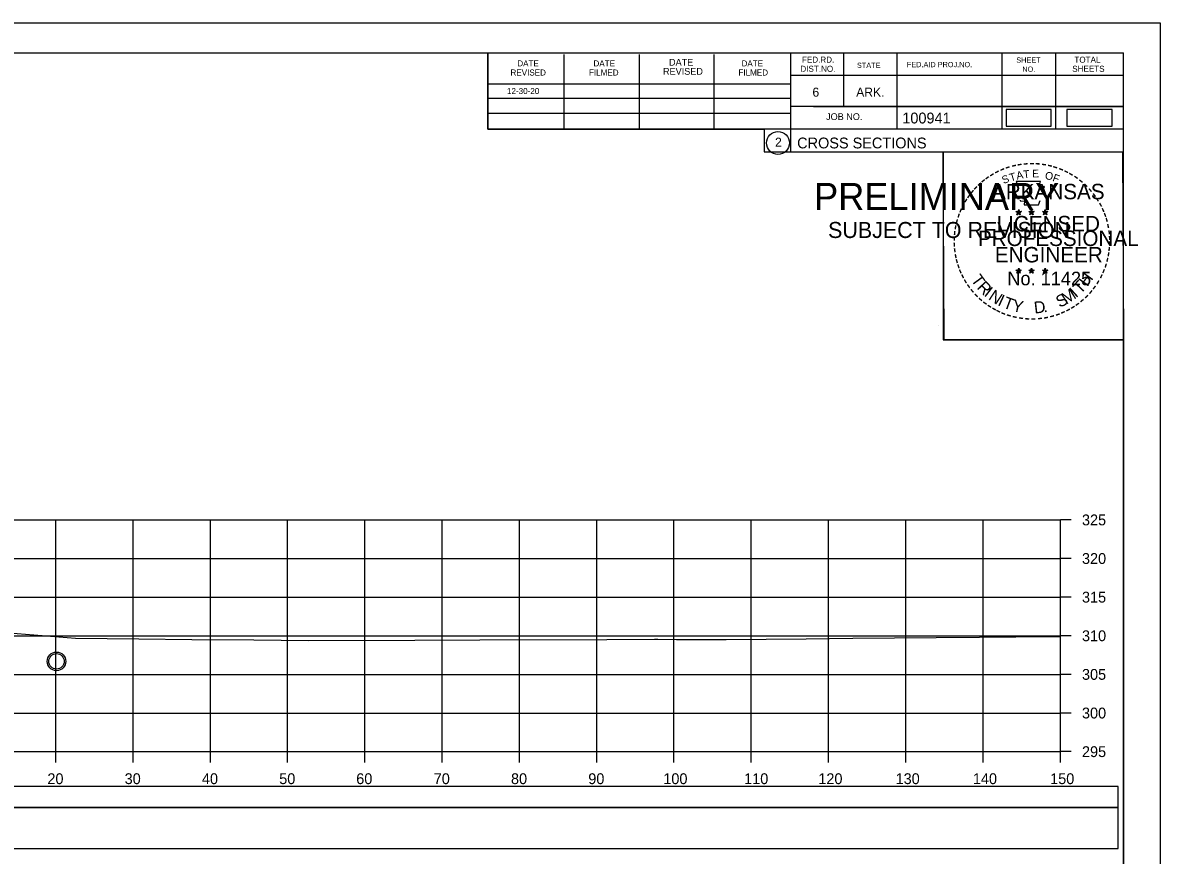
# Model space of a CAD drawing. Extents: x 1370538 to 1372872, y 376220 to 381127.
# Drawn here: x 1370724.3 to 1370871.5, y 380364 to 380471.7 of the extents above; entities that cross this region are included whole.
import ezdxf

# ---------------------------------------------------------------- set-up
doc = ezdxf.new("R2010")
doc.units = 0
for name, color, linetype in [('Default', 7, 'Continuous'), ('R_Border Notes', 7, 'Continuous'), ('R_Border PE', 7, 'Continuous'), ('R_Border Prem', 7, 'Continuous'), ('R_Dimension', 7, 'Continuous'), ('R_Grid', 7, 'Continuous'), ('R_No Plot', 7, 'Continuous'), ('R_Water', 7, 'Continuous'), ('T_Detection Zones', 7, 'Continuous'), ('T_Indications', 7, 'Continuous'), ('T_Notes', 7, 'Continuous')]:
    doc.layers.add(name, color=color, linetype=linetype)

msp = doc.modelspace()

# ---------------------------------------------------------------- linework, layer by layer
at = {"layer": 'Default'}
for points in [[(1370851.6, 380458.33), (1370857.43, 380458.33), (1370857.43, 380460.51), (1370851.6, 380460.51)], [(1370859.47, 380458.33), (1370865.3, 380458.33), (1370865.3, 380460.51), (1370859.47, 380460.51)]]:
    msp.add_lwpolyline(points, close=True, dxfattribs=at)
at = {"layer": 'R_Border Notes'}
for p, q in [((1370550.61, 380467.83), (1370866.79, 380467.83)), ((1370784.53, 380457.95), (1370784.53, 380467.83)), ((1370823.69, 380467.83), (1370823.69, 380455.03)), ((1370830.53, 380467.83), (1370830.53, 380460.89)), ((1370837.47, 380467.83), (1370837.47, 380457.95)), ((1370851.05, 380467.83), (1370851.05, 380457.95)), ((1370857.99, 380467.83), (1370857.99, 380457.95)), ((1370866.79, 380262.37), (1370866.79, 380467.83)), ((1370794.39, 380457.95), (1370794.39, 380467.63)), ((1370804.15, 380457.95), (1370804.15, 380467.63)), ((1370813.83, 380457.95), (1370813.83, 380467.63)), ((1370866.79, 380464.89), (1370823.69, 380464.89)), ((1370866.79, 380464.91), (1370866.79, 380464.91)), ((1370784.53, 380463.81), (1370823.69, 380463.81)), ((1370784.53, 380461.95), (1370823.69, 380461.95)), ((1370866.79, 380460.89), (1370823.69, 380460.89)), ((1370826.65, 380460.89), (1370866.79, 380460.89)), ((1370784.53, 380457.95), (1370784.53, 380460.01)), ((1370784.53, 380460.01), (1370823.69, 380460.01)), ((1370866.79, 380457.95), (1370784.53, 380457.95)), ((1370823.69, 380455.03), (1370866.79, 380455.03))]:
    msp.add_line(p, q, dxfattribs=at)
msp.add_circle((1370822.07, 380456.16), 1.47, dxfattribs=at)
at = {"layer": 'R_Border Prem'}
for p, q in [((1370858.61, 380377.37), (1370858.61, 380407.37)), ((1370860.01, 380407.37), (1370858.61, 380407.37)), ((1370860.01, 380402.37), (1370858.61, 380402.37)), ((1370860.01, 380397.37), (1370858.61, 380397.37)), ((1370860.01, 380392.37), (1370858.61, 380392.37)), ((1370860.01, 380387.37), (1370858.61, 380387.37)), ((1370860.01, 380382.37), (1370858.61, 380382.37)), ((1370558.61, 380377.37), (1370858.61, 380377.37)), ((1370728.61, 380375.97), (1370728.61, 380377.37)), ((1370738.61, 380375.97), (1370738.61, 380377.37)), ((1370748.61, 380375.97), (1370748.61, 380377.37)), ((1370758.61, 380375.97), (1370758.61, 380377.37)), ((1370768.61, 380375.97), (1370768.61, 380377.37)), ((1370778.61, 380375.97), (1370778.61, 380377.37)), ((1370788.61, 380375.97), (1370788.61, 380377.37)), ((1370798.61, 380375.97), (1370798.61, 380377.37)), ((1370808.61, 380375.97), (1370808.61, 380377.37)), ((1370818.61, 380375.97), (1370818.61, 380377.37)), ((1370828.61, 380375.97), (1370828.61, 380377.37)), ((1370838.61, 380375.97), (1370838.61, 380377.37)), ((1370848.61, 380375.97), (1370848.61, 380377.37)), ((1370858.61, 380375.97), (1370858.61, 380377.37)), ((1370860.01, 380377.37), (1370858.61, 380377.37))]:
    msp.add_line(p, q, dxfattribs=at)
at = {"layer": 'R_Dimension'}
msp.add_lwpolyline([(1370719.26, 380393.02), (1370731.17, 380392.04), (1370739.36, 380391.97), (1370746.21, 380391.9), (1370754.24, 380391.83), (1370761.31, 380391.76), (1370775.06, 380391.79), (1370783.49, 380391.85), (1370799.91, 380391.88), (1370806.1, 380391.92), (1370806.5, 380391.92), (1370808.93, 380391.87), (1370815.36, 380391.9), (1370825.71, 380391.97), (1370831.76, 380392.06), (1370842.54, 380392.14), (1370848.15, 380392.21), (1370857.61, 380392.26), (1370858.61, 380392.26)], dxfattribs=at)
at = {"layer": 'R_Grid'}
for p, q in [((1370558.61, 380407.37), (1370858.61, 380407.37)), ((1370728.61, 380377.37), (1370728.61, 380407.37)), ((1370738.61, 380377.37), (1370738.61, 380407.37)), ((1370748.61, 380377.37), (1370748.61, 380407.37)), ((1370758.61, 380377.37), (1370758.61, 380407.37)), ((1370768.61, 380377.37), (1370768.61, 380407.37)), ((1370778.61, 380377.37), (1370778.61, 380407.37)), ((1370788.61, 380377.37), (1370788.61, 380407.37)), ((1370798.61, 380377.37), (1370798.61, 380407.37)), ((1370808.61, 380377.37), (1370808.61, 380407.37)), ((1370818.61, 380377.37), (1370818.61, 380407.37)), ((1370828.61, 380377.37), (1370828.61, 380407.37)), ((1370838.61, 380377.37), (1370838.61, 380407.37)), ((1370848.61, 380377.37), (1370848.61, 380407.37)), ((1370858.61, 380377.37), (1370858.61, 380407.37)), ((1370558.61, 380402.37), (1370858.61, 380402.37)), ((1370558.61, 380397.37), (1370858.61, 380397.37)), ((1370558.61, 380392.37), (1370858.61, 380392.37)), ((1370558.61, 380387.37), (1370858.61, 380387.37)), ((1370558.61, 380382.37), (1370858.61, 380382.37)), ((1370558.61, 380377.37), (1370858.61, 380377.37))]:
    msp.add_line(p, q, dxfattribs=at)
at = {"layer": 'R_No Plot'}
for p, q in [((1370538.21, 380471.72), (1370871.54, 380471.72)), ((1370842.82, 380432.57), (1370842.82, 380432.57))]:
    msp.add_line(p, q, dxfattribs=at)
for points in [[(1370538.2, 380471.72), (1370871.54, 380471.72), (1370871.54, 380258.39), (1370538.2, 380258.39)], [(1370784.53, 380467.83), (1370784.53, 380457.95), (1370820.26, 380457.95), (1370820.26, 380455.03), (1370843.46, 380455.03), (1370843.46, 380430.7), (1370866.79, 380430.7), (1370866.79, 380262.37), (1370550.61, 380262.37), (1370550.61, 380467.83)], [(1370843.46, 380455.03), (1370866.67, 380455.03), (1370866.79, 380430.7), (1370843.58, 380430.7)]]:
    msp.add_lwpolyline(points, close=True, dxfattribs=at)
msp.add_circle((1370728.7, 380389.06), 1.21, dxfattribs=at)
at = {"layer": 'R_Water'}
msp.add_circle((1370728.7, 380389.06), 1, dxfattribs=at)
at = {"layer": 'T_Detection Zones'}
for points in [[(1370550.96, 380370.15), (1370866.09, 380370.15), (1370866.09, 380372.86), (1370550.96, 380372.86)], [(1370550.96, 380364.83), (1370866.09, 380364.83), (1370866.09, 380370.15), (1370550.96, 380370.15)]]:
    msp.add_lwpolyline(points, close=True, dxfattribs=at)
at = {"layer": 'T_Indications'}
for p, q in [((1370852.87, 380447.28), (1370853.22, 380447.17)), ((1370852.87, 380447.28), (1370853.12, 380447.24)), ((1370852.87, 380447.28), (1370853.11, 380447.16)), ((1370853, 380446.88), (1370853.22, 380447.17)), ((1370853.22, 380447.54), (1370853.18, 380447.29)), ((1370853.22, 380447.17), (1370853.22, 380447.54)), ((1370853.22, 380447.54), (1370853.27, 380447.29)), ((1370853.57, 380447.28), (1370853.22, 380447.17)), ((1370853.43, 380446.88), (1370853.22, 380447.17)), ((1370853.57, 380447.28), (1370853.28, 380447.23)), ((1370853.43, 380446.88), (1370853.3, 380447.17)), ((1370853.57, 380447.28), (1370853.36, 380447.18)), ((1370854.54, 380447.28), (1370854.89, 380447.17)), ((1370854.54, 380447.28), (1370854.79, 380447.24)), ((1370854.54, 380447.28), (1370854.78, 380447.16)), ((1370854.67, 380446.88), (1370854.89, 380447.17)), ((1370854.89, 380447.54), (1370854.85, 380447.29)), ((1370854.89, 380447.17), (1370854.89, 380447.54)), ((1370854.89, 380447.54), (1370854.94, 380447.29)), ((1370855.24, 380447.28), (1370854.89, 380447.17)), ((1370855.1, 380446.88), (1370854.89, 380447.17)), ((1370855.24, 380447.28), (1370854.95, 380447.23)), ((1370855.1, 380446.88), (1370854.97, 380447.17)), ((1370855.24, 380447.28), (1370855.03, 380447.18)), ((1370856.31, 380447.27), (1370856.65, 380447.16)), ((1370856.31, 380447.27), (1370856.56, 380447.23)), ((1370856.31, 380447.27), (1370856.54, 380447.15)), ((1370856.44, 380446.86), (1370856.65, 380447.16)), ((1370856.65, 380447.53), (1370856.61, 380447.27)), ((1370856.65, 380447.16), (1370856.65, 380447.53)), ((1370856.65, 380447.53), (1370856.7, 380447.28)), ((1370857, 380447.27), (1370856.65, 380447.16)), ((1370856.87, 380446.86), (1370856.65, 380447.16)), ((1370857, 380447.27), (1370856.72, 380447.22)), ((1370856.87, 380446.86), (1370856.73, 380447.15)), ((1370857, 380447.27), (1370856.8, 380447.17)), ((1370853, 380446.88), (1370853.13, 380447.12)), ((1370853, 380446.88), (1370853.22, 380447.09)), ((1370853.43, 380446.88), (1370853.22, 380447.09)), ((1370854.67, 380446.88), (1370854.8, 380447.12)), ((1370854.67, 380446.88), (1370854.89, 380447.09)), ((1370855.1, 380446.88), (1370854.89, 380447.09)), ((1370856.44, 380446.86), (1370856.56, 380447.11)), ((1370856.44, 380446.86), (1370856.65, 380447.08)), ((1370856.87, 380446.86), (1370856.65, 380447.08)), ((1370853.22, 380439.96), (1370853.18, 380439.71)), ((1370853.22, 380439.6), (1370853.22, 380439.96)), ((1370853.22, 380439.96), (1370853.27, 380439.71)), ((1370854.89, 380439.96), (1370854.84, 380439.71)), ((1370854.89, 380439.6), (1370854.89, 380439.96)), ((1370854.89, 380439.96), (1370854.93, 380439.71)), ((1370856.65, 380439.95), (1370856.61, 380439.7)), ((1370856.65, 380439.59), (1370856.65, 380439.95)), ((1370856.65, 380439.95), (1370856.7, 380439.7)), ((1370852.87, 380439.71), (1370853.22, 380439.6)), ((1370852.87, 380439.71), (1370853.12, 380439.67)), ((1370852.87, 380439.71), (1370853.1, 380439.59)), ((1370853, 380439.3), (1370853.22, 380439.6)), ((1370853, 380439.3), (1370853.13, 380439.55)), ((1370853, 380439.3), (1370853.21, 380439.52)), ((1370853.43, 380439.3), (1370853.21, 380439.52)), ((1370853.56, 380439.71), (1370853.22, 380439.6)), ((1370853.43, 380439.3), (1370853.22, 380439.6)), ((1370853.56, 380439.71), (1370853.28, 380439.66)), ((1370853.43, 380439.3), (1370853.29, 380439.59)), ((1370853.56, 380439.71), (1370853.36, 380439.61)), ((1370854.54, 380439.71), (1370854.89, 380439.6)), ((1370854.54, 380439.71), (1370854.79, 380439.67)), ((1370854.54, 380439.71), (1370854.77, 380439.59)), ((1370854.67, 380439.3), (1370854.89, 380439.6)), ((1370854.67, 380439.3), (1370854.8, 380439.55)), ((1370854.67, 380439.3), (1370854.88, 380439.52)), ((1370855.1, 380439.3), (1370854.88, 380439.52)), ((1370855.23, 380439.71), (1370854.89, 380439.6)), ((1370855.1, 380439.3), (1370854.89, 380439.6)), ((1370855.23, 380439.71), (1370854.95, 380439.66)), ((1370855.1, 380439.3), (1370854.96, 380439.59)), ((1370855.23, 380439.71), (1370855.03, 380439.61)), ((1370856.3, 380439.7), (1370856.65, 380439.59)), ((1370856.3, 380439.7), (1370856.56, 380439.66)), ((1370856.3, 380439.7), (1370856.54, 380439.58)), ((1370856.44, 380439.29), (1370856.65, 380439.59)), ((1370856.44, 380439.29), (1370856.56, 380439.54)), ((1370856.44, 380439.29), (1370856.65, 380439.51)), ((1370857, 380439.7), (1370856.65, 380439.59)), ((1370856.87, 380439.29), (1370856.65, 380439.59)), ((1370856.87, 380439.29), (1370856.65, 380439.51)), ((1370857, 380439.7), (1370856.71, 380439.65)), ((1370856.87, 380439.29), (1370856.73, 380439.58)), ((1370857, 380439.7), (1370856.8, 380439.6))]:
    msp.add_line(p, q, dxfattribs=at)
for points in [[(1370852.91, 380451.16), (1370853.18, 380450.33)], [(1370856.42, 380450.24), (1370856.57, 380450.52), (1370855.88, 380450.5), (1370856.03, 380451.16), (1370852.91, 380451.16)], [(1370853.4, 380448.74), (1370853.4, 380448.65), (1370853.97, 380448.63), (1370853.91, 380448.16), (1370855.78, 380448.16), (1370855.98, 380448.7)], [(1370853.22, 380447.54), (1370853.43, 380446.88), (1370852.87, 380447.28), (1370853.57, 380447.28), (1370853, 380446.88), (1370853.22, 380447.54)], [(1370854.89, 380447.54), (1370855.1, 380446.88), (1370854.54, 380447.28), (1370855.24, 380447.28), (1370854.67, 380446.88), (1370854.89, 380447.54)], [(1370856.65, 380447.53), (1370856.87, 380446.86), (1370856.31, 380447.27), (1370857, 380447.27), (1370856.44, 380446.86), (1370856.65, 380447.53)], [(1370853.22, 380439.96), (1370853.43, 380439.3), (1370852.87, 380439.71), (1370853.56, 380439.71), (1370853, 380439.3), (1370853.22, 380439.96)], [(1370854.89, 380439.96), (1370855.1, 380439.3), (1370854.54, 380439.71), (1370855.23, 380439.71), (1370854.67, 380439.3), (1370854.89, 380439.96)], [(1370856.65, 380439.95), (1370856.87, 380439.29), (1370856.3, 380439.7), (1370857, 380439.7), (1370856.44, 380439.29), (1370856.65, 380439.95)]]:
    msp.add_lwpolyline(points, dxfattribs=at)
for centre, radius in [((1370853.22, 380447.17), 0.172), ((1370853.22, 380447.17), 0.145), ((1370853.22, 380447.17), 0.116), ((1370853.22, 380447.17), 0.0991), ((1370853.22, 380447.17), 0.0747), ((1370853.22, 380447.17), 0.0495), ((1370853.22, 380447.17), 0.0296), ((1370854.89, 380447.17), 0.172), ((1370854.89, 380447.17), 0.145), ((1370854.89, 380447.17), 0.116), ((1370854.89, 380447.17), 0.0991), ((1370854.89, 380447.17), 0.0747), ((1370854.89, 380447.17), 0.0495), ((1370854.89, 380447.17), 0.0296), ((1370856.65, 380447.16), 0.172), ((1370856.65, 380447.16), 0.145), ((1370856.65, 380447.16), 0.116), ((1370856.65, 380447.16), 0.0991), ((1370856.65, 380447.16), 0.0747), ((1370856.65, 380447.16), 0.0495), ((1370856.65, 380447.16), 0.0296), ((1370853.22, 380439.6), 0.172), ((1370853.22, 380439.6), 0.145), ((1370853.22, 380439.6), 0.116), ((1370853.22, 380439.6), 0.0991), ((1370853.22, 380439.6), 0.0747), ((1370853.22, 380439.6), 0.0495), ((1370853.22, 380439.6), 0.0296), ((1370854.88, 380439.6), 0.172), ((1370854.88, 380439.6), 0.145), ((1370854.88, 380439.6), 0.116), ((1370854.88, 380439.6), 0.0991), ((1370854.88, 380439.6), 0.0747), ((1370854.88, 380439.6), 0.0495), ((1370854.88, 380439.6), 0.0296), ((1370856.65, 380439.59), 0.172), ((1370856.65, 380439.59), 0.145), ((1370856.65, 380439.59), 0.116), ((1370856.65, 380439.59), 0.0991), ((1370856.65, 380439.59), 0.0747), ((1370856.65, 380439.59), 0.0495), ((1370856.65, 380439.59), 0.0296)]:
    msp.add_circle(centre, radius, dxfattribs=at)

# ---------------------------------------------------------------- texts
at = {"layer": 'R_Border Notes'}
for s, height, p in [('DATE', 0.782, (1370788.33, 380466.07)), ('DATE', 0.782, (1370798.19, 380466.07)), ('DATE', 0.879, (1370807.97, 380466.17)), ('DATE', 0.782, (1370817.35, 380466.07)), ('FED.RD.', 0.782, (1370825.17, 380466.55)), ('STATE', 0.684, (1370832.29, 380465.87)), ('FED.AID PROJ.NO.', 0.684, (1370838.75, 380465.97)), ('SHEET', 0.684, (1370852.91, 380466.55)), ('TOTAL', 0.782, (1370860.43, 380466.55)), ('REVISED', 0.782, (1370787.45, 380464.89)), ('FILMED', 0.782, (1370797.61, 380464.89)), ('REVISED', 0.879, (1370807.19, 380464.99)), ('FILMED', 0.782, (1370816.95, 380464.89)), ('DIST.NO.', 0.782, (1370824.97, 380465.37)), ('NO.', 0.684, (1370853.69, 380465.37)), ('SHEETS', 0.782, (1370860.15, 380465.37)), ('6', 1.17, (1370826.53, 380462.15)), ('ARK.', 1.172, (1370832.19, 380462.15)), ('JOB NO.', 0.879, (1370828.29, 380459.13)), ('100941', 1.4, (1370838.16, 380458.69)), ('2', 1.17, (1370821.69, 380455.68)), ('CROSS SECTIONS', 1.4, (1370824.55, 380455.46))]:
    msp.add_text(s, height=height, rotation=360, dxfattribs=at).set_placement(p)
msp.add_text('12-30-20', height=0.78, dxfattribs=at).set_placement((1370787, 380462.49))
at = {"layer": 'R_Border PE'}
for s, p in [('325', (1370861.41, 380406.67)), ('320', (1370861.41, 380401.67)), ('315', (1370861.41, 380396.67)), ('310', (1370861.41, 380391.67)), ('305', (1370861.41, 380386.67)), ('300', (1370861.41, 380381.67)), ('295', (1370861.41, 380376.67)), ('20', (1370727.52, 380373.17)), ('30', (1370737.52, 380373.17)), ('40', (1370747.52, 380373.17)), ('50', (1370757.52, 380373.17)), ('60', (1370767.49, 380373.17)), ('70', (1370777.52, 380373.17)), ('80', (1370787.52, 380373.17)), ('90', (1370797.52, 380373.17)), ('100', (1370807.23, 380373.17)), ('110', (1370817.69, 380373.17)), ('120', (1370827.29, 380373.17)), ('130', (1370837.29, 380373.17)), ('140', (1370847.29, 380373.17)), ('150', (1370857.29, 380373.17))]:
    msp.add_text(s, height=1.4, dxfattribs=at).set_placement(p)
at = {"layer": 'T_Indications'}
for s, height, rotation, p in [('-', 1.6, 19.1761, (1370851.66, 380452.29)), ('-', 1.6, 13.6301, (1370852.41, 380452.53)), ('-', 1.6, 10.2193, (1370853.09, 380452.69)), ('-', 1.6, 5.8968, (1370853.82, 380452.8)), ('-', 1.6, 0.1862, (1370854.59, 380452.87)), ('-', 1.6, 357.743, (1370855.31, 380452.86)), ('-', 1.6, 352.1617, (1370856.06, 380452.8)), ('-', 1.6, 347.2049, (1370856.78, 380452.69)), ('-', 1.6, 342.3362, (1370857.41, 380452.54)), ('-', 1.6, 36.2317, (1370849.22, 380450.94)), ('-', 1.6, 34.0636, (1370849.8, 380451.33)), ('-', 1.6, 28.7918, (1370850.39, 380451.7)), ('-', 1.6, 24.3072, (1370851.03, 380452.02)), ('S', 1, 21.594, (1370851.27, 380450.84)), ('T', 1, 16.4036, (1370852.18, 380451.17)), ('A', 1, 11.2132, (1370853.01, 380451.42)), ('T', 1, 6.0228, (1370853.86, 380451.59)), ('E', 1, 0.8323, (1370854.96, 380451.7)), ('O', 1, 350.4515, (1370856.57, 380451.49)), ('F', 1, 340.0707, (1370857.52, 380451.26)), ('-', 1.6, 337.8551, (1370858.15, 380452.31)), ('-', 1.6, 334.1211, (1370858.78, 380452.04)), ('-', 1.6, 329.6409, (1370859.36, 380451.76)), ('-', 1.6, 325.8627, (1370860, 380451.4)), ('-', 1.6, 50.6142, (1370847.46, 380449.18)), ('-', 1.6, 48.423, (1370847.86, 380449.66)), ('-', 1.6, 42.9622, (1370848.31, 380450.14)), ('-', 1.6, 38.9507, (1370848.74, 380450.56)), ('ARKANSAS', 2, 360, (1370849.77, 380448.87)), ('-', 1.6, 320.5297, (1370860.61, 380450.97)), ('-', 1.6, 315.5786, (1370861.21, 380450.48)), ('-', 1.6, 309.8797, (1370861.78, 380449.93)), ('-', 1.6, 58.0706, (1370846.72, 380448.08)), ('-', 1.6, 54.2325, (1370847.05, 380448.61)), ('-', 1.6, 306.6522, (1370862.3, 380449.33)), ('-', 1.4, 303.6753, (1370862.79, 380448.76)), ('-', 1.6, 67.7743, (1370846.15, 380446.86)), ('-', 1.6, 62.8713, (1370846.41, 380447.47)), ('DWB', 0.01, 360, (1370853.21, 380447.17)), ('DWB', 0.01, 360, (1370854.88, 380447.17)), ('DWB', 0.01, 360, (1370856.64, 380447.16)), ('-', 1.6, 299.6684, (1370863.11, 380448.16)), ('-', 1.6, 294.6628, (1370863.43, 380447.54)), ('-', 1.6, 75.461, (1370845.73, 380445.52)), ('-', 1.6, 72.3945, (1370845.93, 380446.23)), ('LICENSED', 2, 360, (1370850.36, 380444.72)), ('-', 1.6, 290.5728, (1370863.69, 380446.97)), ('-', 1.6, 285.1233, (1370863.92, 380446.39)), ('-', 1.6, 280.5493, (1370864.12, 380445.65)), ('-', 1.6, 85.1863, (1370845.52, 380444.11)), ('-', 1.6, 81.2013, (1370845.6, 380444.8)), ('PROFESSIONAL', 2, 360, (1370847.94, 380442.82)), ('-', 1.6, 276.5962, (1370864.28, 380444.88)), ('-', 1.6, 94.1959, (1370845.53, 380442.69)), ('-', 1.6, 89.0622, (1370845.5, 380443.41)), ('-', 1.6, 274.3301, (1370864.34, 380444.16)), ('-', 1.6, 269.9407, (1370864.38, 380443.52)), ('-', 1.6, 98.9479, (1370845.61, 380442.02)), ('-', 1.6, 101.7149, (1370845.74, 380441.29)), ('ENGINEER', 2, 360, (1370850.13, 380440.7)), ('-', 1.6, 255.7626, (1370864.18, 380441.53)), ('-', 1.6, 260.9953, (1370864.29, 380442.2)), ('-', 1.6, 263.5172, (1370864.36, 380442.86)), ('-', 1.6, 105.4578, (1370845.9, 380440.69)), ('-', 1.6, 109.0874, (1370846.12, 380440.06)), ('-', 1.6, 114.0643, (1370846.37, 380439.46)), ('-', 1.6, 247.8887, (1370863.77, 380440.13)), ('-', 1.6, 252.8681, (1370864, 380440.81)), ('-', 1.6, 115.7289, (1370846.68, 380438.85)), ('-', 1.6, 120.4471, (1370847.03, 380438.26)), ('T', 1.54, 306.0406, (1370846.98, 380438.44)), ('R', 1.54, 314.005, (1370847.74, 380437.39)), ('No. 11425', 1.757, 360, (1370851.75, 380437.74)), ('DWB', 0.01, 360, (1370853.2, 380439.59)), ('DWB', 0.01, 360, (1370854.87, 380439.6)), ('DWB', 0.01, 360, (1370856.64, 380439.59)), ('T', 1.54, 46.6444, (1370861.21, 380436.53)), ('H', 1.54, 54.6088, (1370862.1, 380437.47)), ('-', 1.6, 239.0712, (1370863.12, 380438.75)), ('-', 1.6, 244.6197, (1370863.51, 380439.5)), ('-', 1.6, 125.8934, (1370847.44, 380437.7)), ('-', 1.6, 130.7181, (1370847.9, 380437.15)), ('I', 1.54, 321.9694, (1370848.64, 380436.46)), ('N', 1.54, 326.5002, (1370849.21, 380435.99)), ('M', 1.54, 32.6563, (1370859.36, 380435.21)), ('I', 1.54, 42.1136, (1370860.64, 380436.05)), ('-', 1.6, 231.2538, (1370862.29, 380437.53)), ('-', 1.6, 233.8452, (1370862.72, 380438.1)), ('-', 1.6, 134.2238, (1370848.42, 380436.6)), ('-', 1.6, 138.9338, (1370848.94, 380436.14)), ('-', 1.6, 144.6463, (1370849.5, 380435.73)), ('I', 1.54, 335.3603, (1370850.41, 380435.2)), ('T', 1.54, 339.8912, (1370851.08, 380434.87)), ('Y', 1.54, 347.8556, (1370852.29, 380434.43)), ('D', 1.54, 6.3969, (1370855.28, 380434.07)), ('S', 1.54, 26.9312, (1370858.52, 380434.8)), ('-', 1.6, 215.7363, (1370860.74, 380435.99)), ('-', 1.6, 221.0851, (1370861.28, 380436.46)), ('-', 1.6, 225.7653, (1370861.81, 380436.97)), ('-', 1.6, 148.0898, (1370850.06, 380435.36)), ('-', 1.6, 151.5704, (1370850.64, 380435.04)), ('-', 1.6, 154.6002, (1370851.16, 380434.79)), ('-', 1.6, 158.5612, (1370851.78, 380434.53)), ('-', 1.6, 162.7983, (1370852.47, 380434.32)), ('.', 1.54, 13.7642, (1370856.47, 380434.2)), ('-', 1.6, 200.7184, (1370858.4, 380434.66)), ('-', 1.6, 204.2516, (1370859.02, 380434.94)), ('-', 1.6, 207.3568, (1370859.64, 380435.25)), ('-', 1.6, 212.2491, (1370860.2, 380435.6)), ('-', 1.6, 167.5555, (1370853.19, 380434.16)), ('-', 1.6, 173.1155, (1370853.96, 380434.05)), ('-', 1.6, 176.5183, (1370854.71, 380433.99)), ('-', 1.6, 181.5918, (1370855.45, 380434.01)), ('-', 1.6, 185.8167, (1370856.26, 380434.09)), ('-', 1.6, 191.2858, (1370856.99, 380434.22)), ('-', 1.6, 195.4743, (1370857.72, 380434.42))]:
    msp.add_text(s, height=height, rotation=rotation, dxfattribs=at).set_placement(p)
at = {"layer": 'T_Notes'}
for s, height, p in [('PRELIMINARY', 3.5, (1370826.74, 380447.49)), ('DWB', 0.01, (1370827.48, 380449.34)), ('SUBJECT TO REVISION', 2.0751, (1370828.55, 380443.86))]:
    msp.add_text(s, height=height, rotation=360, dxfattribs=at).set_placement(p)

doc.saveas('drawing.dxf')
